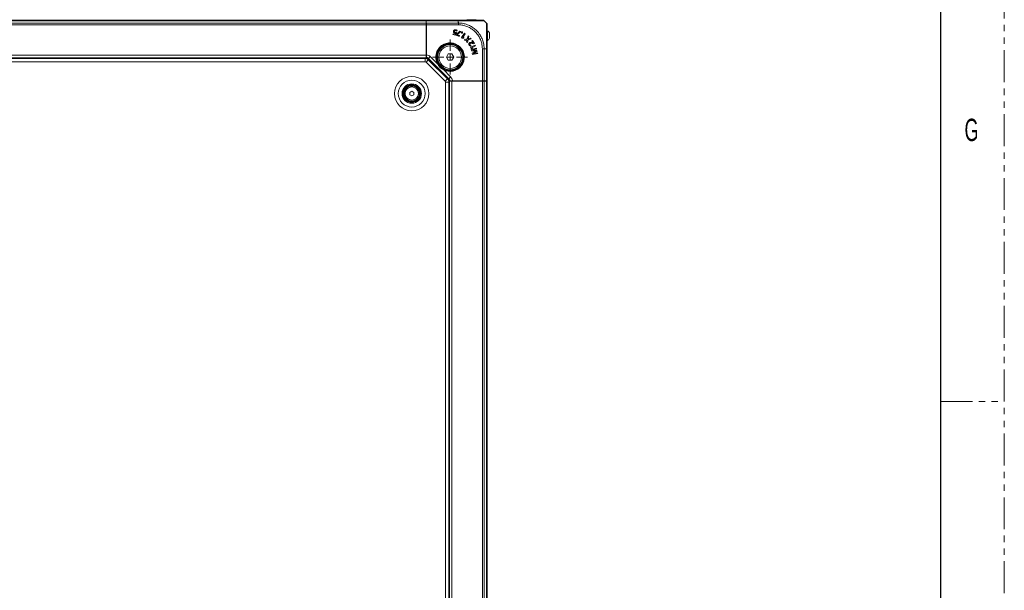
# Model space of a CAD drawing. Header units: millimetres. Extents: x 0 to 1118, y 0 to 864.
# Tile 389 of 390: x 922 to 1118, y 610 to 724. Entities that reach past the tile are written whole.
import ezdxf

# ---------------------------------------------------------------- set-up
doc = ezdxf.new("R2010")
doc.units = ezdxf.units.MM
doc.linetypes.add('PHANTOM', pattern=[12.7, 6.35, -1.27, 1.27, -1.27, 1.27, -1.27])
doc.styles.add('SLDTEXTSTYLE2', font='TXT', dxfattribs={"width": 0.6})

# ---------------------------------------------------------------- blocks, each defined once
blk = doc.blocks.new('SW_CENTERMARKSYMBOL_10')
at = {"color": 0, "linetype": 'Continuous', "lineweight": 0}
for p, q in [((0, 1.27), (0, 3.47)), ((-1.27, 0), (-3.47, 0)), ((0, 0), (-0.64, 0)), ((0, 0), (0, 0.64)), ((0, 0), (0, -0.64)), ((0, 0), (0.64, 0)), ((1.27, 0), (3.47, 0)), ((0, -1.27), (0, -3.47))]:
    blk.add_line(p, q, dxfattribs=at)

msp = doc.modelspace()

# ---------------------------------------------------------------- linework, layer by layer
at = {"color": 7, "linetype": 'PHANTOM', "lineweight": 0}
for p, q in [((1117.6, 0), (1117.6, 863.6)), ((1104.9, 647.7), (1117.6, 647.7))]:
    msp.add_line(p, q, dxfattribs=at)
at = {"color": 7, "linetype": 'Continuous', "lineweight": 30}
msp.add_line((1104.9, 838.2), (1104.9, 25.4), dxfattribs=at)
at = {"color": 7, "linetype": 'Continuous', "lineweight": 15}
for p, q in [((798.4569, 723.5739), (1002.6319, 723.5739)), ((1002.6319, 723.5739), (1002.6319, 723.4275)), ((1002.6319, 723.4489), (1002.6753, 723.4489)), ((1002.6319, 723.4275), (1002.6319, 722.9704)), ((1002.6319, 722.9704), (1002.6319, 722.6168)), ((1002.6319, 722.6168), (1002.6319, 716.5739)), ((1002.667, 722.3239), (1002.6319, 722.3239)), ((1002.667, 722.9704), (1002.6749, 723.4275)), ((1002.667, 722.9704), (1002.6819, 722.9704)), ((1002.667, 716.5055), (1002.667, 722.9704)), ((1002.6811, 723.5739), (1009.0438, 723.5739)), ((1002.6819, 722.9704), (1002.6967, 722.9704)), ((1002.6967, 716.5055), (1002.6967, 722.9704)), ((1002.6993, 716.6543), (1002.6993, 722.6168)), ((1009.0438, 723.5739), (1009.1943, 723.5739)), ((1010.7533, 723.6389), (1010.7533, 723.5739)), ((1011.3328, 723.6389), (1010.7533, 723.6389)), ((1012.6283, 723.6389), (1011.3328, 723.6389)), ((1012.6283, 723.5739), (1012.6283, 723.6389)), ((1014.1908, 723.4275), (1014.6479, 722.9703)), ((1002.6319, 721.4239), (1002.667, 721.4239)), ((1002.667, 720.9239), (1002.6319, 720.9239)), ((1008.0095, 720.8332), (1007.9793, 720.6762)), ((1007.9818, 720.6779), (1007.9793, 720.6762)), ((1007.9793, 720.6762), (1008.4967, 720.5766)), ((1008.0112, 720.8307), (1007.9818, 720.6779)), ((1007.9818, 720.6779), (1008.4952, 720.5791)), ((1008.3945, 720.7591), (1008.0095, 720.8332)), ((1008.0112, 720.8307), (1008.0095, 720.8332)), ((1008.3959, 720.7566), (1008.0112, 720.8307)), ((1008.0785, 721.3534), (1008.0763, 721.3538)), ((1008.1598, 721.076), (1008.1582, 721.0745)), ((1008.2709, 721.3306), (1008.2731, 721.3302)), ((1008.3894, 720.965), (1008.389, 720.9628)), ((1008.4623, 720.9535), (1008.3945, 720.7591)), ((1008.3959, 720.7566), (1008.3945, 720.7591)), ((1008.4653, 720.9555), (1008.3959, 720.7566)), ((1008.4653, 720.9555), (1008.4623, 720.9535)), ((1008.4952, 720.5791), (1008.6571, 721.0668)), ((1008.4952, 720.5791), (1008.4967, 720.5766)), ((1008.4967, 720.5766), (1008.6601, 721.0689)), ((1008.5209, 721.0839), (1008.5213, 721.086)), ((1008.5258, 721.4737), (1008.5254, 721.4716)), ((1008.5477, 721.6201), (1008.5481, 721.6222)), ((1008.6431, 720.6736), (1008.6015, 720.5568)), ((1008.6043, 720.5582), (1008.6015, 720.5568)), ((1008.6015, 720.5568), (1009.2473, 720.327)), ((1008.645, 720.6724), (1008.6043, 720.5582)), ((1008.6043, 720.5582), (1009.2459, 720.3297)), ((1009.3498, 721.3726), (1008.6431, 720.6736)), ((1008.645, 720.6724), (1008.6431, 720.6736)), ((1009.3504, 721.3701), (1008.645, 720.6724)), ((1008.7347, 721.3803), (1008.7988, 721.5122)), ((1008.7355, 721.3769), (1008.8015, 721.5128)), ((1008.846, 720.6373), (1008.8479, 720.6428)), ((1008.846, 720.6373), (1008.8488, 720.6386)), ((1009.2981, 720.4763), (1008.846, 720.6373)), ((1008.8479, 720.6428), (1009.5379, 721.3034)), ((1008.8479, 720.6428), (1008.8498, 720.6416)), ((1008.8488, 720.6386), (1008.8498, 720.6416)), ((1009.3009, 720.4777), (1008.8488, 720.6386)), ((1008.8498, 720.6416), (1009.5419, 721.3042)), ((1009.2459, 720.3297), (1009.2981, 720.4763)), ((1009.2473, 720.327), (1009.3009, 720.4777)), ((1009.2981, 720.4763), (1009.3009, 720.4777)), ((1009.5419, 721.3042), (1009.3498, 721.3726)), ((1009.3504, 721.3701), (1009.3498, 721.3726)), ((1009.5379, 721.3034), (1009.3504, 721.3701)), ((1009.5379, 721.3034), (1009.5419, 721.3042)), ((1009.6756, 721.137), (1009.6737, 721.138)), ((1010.2485, 720.9422), (1009.7054, 720.0799)), ((1010.2492, 720.9392), (1009.7084, 720.0806)), ((1009.7277, 720.9763), (1009.7268, 720.9744)), ((1009.8333, 721.1957), (1009.835, 721.1972)), ((1009.8333, 721.1957), (1009.8333, 721.1957)), ((1009.835, 721.1972), (1009.8349, 721.1974)), ((1009.8861, 721.0348), (1009.8881, 721.0338)), ((1009.953, 720.127), (1010.4034, 720.8421)), ((1009.956, 720.1277), (1010.4064, 720.8428)), ((1010.4064, 720.8428), (1010.2485, 720.9422)), ((1010.2492, 720.9392), (1010.2485, 720.9422)), ((1010.4034, 720.8421), (1010.2492, 720.9392)), ((1010.4034, 720.8421), (1010.4064, 720.8428)), ((1010.9908, 720.4279), (1010.8387, 719.8172)), ((1010.992, 720.4236), (1010.8405, 719.8154)), ((1011.149, 720.2712), (1010.9908, 720.4279)), ((1010.992, 720.4236), (1010.9908, 720.4279)), ((1011.1466, 720.2706), (1010.992, 720.4236)), ((1014.8594, 721.4079), (1014.7944, 721.4079)), ((1014.8594, 719.5329), (1014.8594, 721.4079)), ((1015.2644, 719.9426), (1015.2644, 720.9981)), ((1007.3819, 718.8364), (1007.4194, 718.8364)), ((1007.5069, 718.8174), (1007.5069, 718.9676)), ((1009.2459, 720.3297), (1009.2473, 720.327)), ((1009.7084, 720.0806), (1009.7054, 720.0799)), ((1009.7054, 720.0799), (1009.842, 719.9938)), ((1009.7084, 720.0806), (1009.8427, 719.9959)), ((1009.8427, 719.9959), (1009.842, 719.9938)), ((1009.842, 719.9938), (1010.1168, 719.9653)), ((1009.8427, 719.9959), (1010.1153, 719.9676)), ((1009.953, 720.127), (1009.956, 720.1277)), ((1009.9579, 720.1239), (1009.953, 720.127)), ((1009.9586, 720.126), (1009.956, 720.1277)), ((1009.9579, 720.1239), (1009.9586, 720.126)), ((1010.1637, 720.1043), (1009.9579, 720.1239)), ((1010.1667, 720.1062), (1009.9586, 720.126)), ((1010.1153, 719.9676), (1010.1637, 720.1043)), ((1010.1153, 719.9676), (1010.1168, 719.9653)), ((1010.1168, 719.9653), (1010.1667, 720.1062)), ((1010.1637, 720.1043), (1010.1667, 720.1062)), ((1010.8387, 719.8172), (1010.2562, 719.6678)), ((1010.2562, 719.6678), (1010.4133, 719.5123)), ((1010.2605, 719.6666), (1010.2562, 719.6678)), ((1010.8405, 719.8154), (1010.2605, 719.6666)), ((1010.2605, 719.6666), (1010.4139, 719.5147)), ((1010.4133, 719.5123), (1010.6469, 719.5878)), ((1010.4139, 719.5147), (1010.4133, 719.5123)), ((1010.4139, 719.5147), (1010.6463, 719.5898)), ((1010.7708, 719.4652), (1010.6987, 719.2299)), ((1010.7012, 719.2305), (1010.6987, 719.2299)), ((1010.6987, 719.2299), (1010.8559, 719.0743)), ((1010.7729, 719.4646), (1010.7012, 719.2305)), ((1010.7012, 719.2305), (1010.8547, 719.0785)), ((1010.8312, 719.6577), (1010.8307, 719.6551)), ((1010.8307, 719.6551), (1010.8329, 719.653)), ((1010.8312, 719.6577), (1010.8354, 719.6537)), ((1010.8354, 719.6537), (1010.8329, 719.653)), ((1010.8405, 719.8154), (1010.8387, 719.8172)), ((1010.8547, 719.0785), (1011.0074, 719.6591)), ((1010.8547, 719.0785), (1010.8559, 719.0743)), ((1010.8559, 719.0743), (1011.0092, 719.6573)), ((1011.0074, 719.6591), (1011.604, 719.8179)), ((1011.0074, 719.6591), (1011.0092, 719.6573)), ((1011.0092, 719.6573), (1011.6083, 719.8168)), ((1011.0147, 719.8253), (1011.0172, 719.8259)), ((1011.0201, 719.8198), (1011.0147, 719.8253)), ((1011.0206, 719.8224), (1011.0172, 719.8259)), ((1011.0201, 719.8198), (1011.0206, 719.8224)), ((1011.0807, 720.0417), (1011.1466, 720.2706)), ((1011.0828, 720.0411), (1011.149, 720.2712)), ((1011.1466, 720.2706), (1011.149, 720.2712)), ((1011.2019, 718.6134), (1011.2, 718.6122)), ((1011.4511, 719.9723), (1011.2286, 719.8968)), ((1011.4505, 719.9698), (1011.2293, 719.8948)), ((1011.279, 719.0599), (1011.2779, 719.0617)), ((1011.3512, 718.6632), (1011.353, 718.6644)), ((1011.397, 718.9116), (1011.3981, 718.9097)), ((1011.4505, 719.9698), (1011.4511, 719.9723)), ((1011.604, 719.8179), (1011.4505, 719.9698)), ((1011.6083, 719.8168), (1011.4511, 719.9723)), ((1011.4572, 718.4083), (1011.5387, 718.526)), ((1011.458, 718.4057), (1011.5421, 718.5271)), ((1012.4042, 718.5773), (1011.4738, 718.1612)), ((1012.4031, 718.5745), (1011.4767, 718.1601)), ((1011.604, 719.8179), (1011.6083, 719.8168)), ((1011.706, 718.0631), (1012.4775, 718.4081)), ((1011.7089, 718.062), (1012.4803, 718.407)), ((1011.8765, 719.4757), (1011.7421, 719.3891)), ((1011.7421, 719.3891), (1011.9689, 719.0372)), ((1011.7451, 719.3884), (1011.7421, 719.3891)), ((1011.8759, 719.4727), (1011.7451, 719.3884)), ((1011.7451, 719.3884), (1011.9719, 719.0365)), ((1011.8527, 719.0669), (1011.8533, 719.069)), ((1011.9666, 719.0331), (1011.8527, 719.0669)), ((1011.9663, 719.0355), (1011.8533, 719.069)), ((1011.8759, 719.4727), (1011.8765, 719.4757)), ((1012.2481, 718.8951), (1011.8759, 719.4727)), ((1012.2511, 718.8945), (1011.8765, 719.4757)), ((1011.9689, 719.0372), (1011.9663, 719.0355)), ((1011.9666, 719.0331), (1011.9663, 719.0355)), ((1011.9719, 719.0365), (1011.9666, 719.0331)), ((1011.9719, 719.0365), (1011.9689, 719.0372)), ((1011.9933, 718.8718), (1012.1523, 718.8307)), ((1011.9939, 718.8739), (1012.1519, 718.8331)), ((1012.1519, 718.8331), (1012.2481, 718.8951)), ((1012.1519, 718.8331), (1012.1523, 718.8307)), ((1012.1523, 718.8307), (1012.2511, 718.8945)), ((1012.2481, 718.8951), (1012.2511, 718.8945)), ((1012.4031, 718.5745), (1012.4042, 718.5773)), ((1012.4775, 718.4081), (1012.4031, 718.5745)), ((1012.4803, 718.407), (1012.4042, 718.5773)), ((1012.4775, 718.4081), (1012.4803, 718.407)), ((1014.7944, 719.5329), (1014.8594, 719.5329)), ((1002.667, 717.2213), (1002.6319, 717.2564)), ((1002.6319, 716.5739), (1002.6319, 716.0739)), ((1002.6819, 716.5055), (1002.667, 716.5055)), ((1002.6819, 716.4007), (1002.667, 716.5055)), ((1002.6819, 716.4007), (1002.6967, 716.5055)), ((1002.6819, 716.5055), (1002.6967, 716.5055)), ((1007.0497, 716.8391), (1006.6801, 716.1989)), ((1007.0548, 716.8304), (1006.6902, 716.1989)), ((1007.789, 716.8391), (1007.0497, 716.8391)), ((1007.0548, 716.8304), (1007.0497, 716.8391)), ((1007.7839, 716.8304), (1007.0548, 716.8304)), ((1007.7839, 716.8304), (1007.789, 716.8391)), ((1008.1485, 716.1989), (1007.7839, 716.8304)), ((1008.1586, 716.1989), (1007.789, 716.8391)), ((1011.4738, 718.1612), (1011.5398, 718.0138)), ((1011.4767, 718.1601), (1011.4738, 718.1612)), ((1011.4767, 718.1601), (1011.5415, 718.0151)), ((1011.5415, 718.0151), (1011.5398, 718.0138)), ((1011.5398, 718.0138), (1011.7526, 717.8376)), ((1011.5415, 718.0151), (1011.7526, 717.8404)), ((1012.6502, 717.9926), (1011.6341, 717.6952)), ((1011.6341, 717.6952), (1011.6906, 717.4508)), ((1011.6367, 717.6937), (1011.6341, 717.6952)), ((1012.6486, 717.9899), (1011.6367, 717.6937)), ((1011.6367, 717.6937), (1011.6923, 717.4528)), ((1011.6923, 717.4528), (1011.6906, 717.4508)), ((1011.6906, 717.4508), (1012.1359, 717.4039)), ((1011.6923, 717.4528), (1012.1361, 717.4061)), ((1011.706, 718.0631), (1011.7089, 718.062)), ((1011.7084, 718.0577), (1011.706, 718.0631)), ((1011.7084, 718.0577), (1011.7102, 718.0591)), ((1011.8687, 717.9273), (1011.7084, 718.0577)), ((1011.7102, 718.0591), (1011.7089, 718.062)), ((1011.8722, 717.9272), (1011.7102, 718.0591)), ((1011.7526, 717.8404), (1011.8687, 717.9273)), ((1011.7526, 717.8376), (1011.8722, 717.9272)), ((1011.7526, 717.8404), (1011.7526, 717.8376)), ((1012.184, 717.2025), (1011.801, 716.9725)), ((1011.801, 716.9725), (1011.8581, 716.725)), ((1011.8035, 716.9715), (1011.801, 716.9725)), ((1012.1851, 717.2006), (1011.8035, 716.9715)), ((1011.8035, 716.9715), (1011.8598, 716.7275)), ((1011.8467, 717.5734), (1011.8447, 717.582)), ((1011.8447, 717.582), (1011.8473, 717.5803)), ((1011.8467, 717.5734), (1011.8484, 717.5756)), ((1011.8484, 717.5756), (1011.8473, 717.5803)), ((1011.8581, 716.725), (1012.9038, 716.894)), ((1011.8598, 716.7275), (1011.8581, 716.725)), ((1011.8598, 716.7275), (1012.9012, 716.8958)), ((1011.8687, 717.9273), (1011.8722, 717.9272)), ((1011.9978, 716.9184), (1012.0004, 716.9172)), ((1011.9998, 716.9116), (1011.9978, 716.9184)), ((1011.9998, 716.9116), (1012.0014, 716.9141)), ((1012.0014, 716.9141), (1012.0004, 716.9172)), ((1012.1361, 717.4061), (1012.1359, 717.4039)), ((1012.1851, 717.2006), (1012.184, 717.2025)), ((1012.7498, 717.4958), (1012.2706, 717.5423)), ((1012.7515, 717.4978), (1012.2708, 717.5445)), ((1012.2765, 717.6943), (1012.6899, 717.8108)), ((1012.2771, 717.6922), (1012.6925, 717.8093)), ((1012.3758, 717.1152), (1012.7826, 717.3537)), ((1012.3769, 717.1133), (1012.785, 717.3526)), ((1012.8632, 717.0697), (1012.4439, 716.9971)), ((1012.8616, 717.0672), (1012.4443, 716.9949)), ((1012.5205, 717.3864), (1012.5187, 717.3843)), ((1012.5187, 717.3843), (1012.5196, 717.3799)), ((1012.5221, 717.3787), (1012.5196, 717.3799)), ((1012.5205, 717.3864), (1012.5221, 717.3787)), ((1012.6486, 717.9899), (1012.6502, 717.9926)), ((1012.6899, 717.8108), (1012.6486, 717.9899)), ((1012.6925, 717.8093), (1012.6502, 717.9926)), ((1012.6899, 717.8108), (1012.6925, 717.8093)), ((1012.7498, 717.4958), (1012.7515, 717.4978)), ((1012.7826, 717.3537), (1012.7498, 717.4958)), ((1012.785, 717.3526), (1012.7515, 717.4978)), ((1012.7826, 717.3537), (1012.785, 717.3526)), ((1012.8616, 717.0672), (1012.8632, 717.0697)), ((1012.9012, 716.8958), (1012.8616, 717.0672)), ((1012.9038, 716.894), (1012.8632, 717.0697)), ((1012.9012, 716.8958), (1012.9038, 716.894)), ((1014.7944, 717.9739), (1014.7944, 717.8234)), ((1014.7944, 717.8234), (1014.7944, 711.4607)), ((798.4569, 716.0739), (1002.6319, 716.0739)), ((1002.4535, 715.9364), (798.6352, 715.9364)), ((1002.6319, 716.0739), (1002.6319, 716.0013)), ((1002.6319, 716.0013), (1002.6928, 715.9404)), ((1002.6319, 715.9186), (1002.6319, 716.0013)), ((1002.6709, 716.3239), (1002.6819, 716.4007)), ((1002.6709, 716.0756), (1002.6709, 716.3239)), ((1002.6912, 716.1539), (1002.6709, 716.0756)), ((1002.6819, 716.0739), (1002.6709, 716.0756)), ((1002.6928, 716.0721), (1002.6819, 716.0739)), ((1002.6928, 715.904), (1002.6928, 716.0721)), ((1006.8932, 711.8695), (1003.0899, 715.6728)), ((1007.0848, 711.8709), (1003.0914, 715.8644)), ((1005.5544, 714.3339), (1004.9557, 714.9326)), ((1006.6801, 716.1989), (1007.0497, 715.5587)), ((1006.6902, 716.1989), (1006.6801, 716.1989)), ((1006.6902, 716.1989), (1007.0548, 715.5674)), ((1007.0548, 715.5674), (1007.0497, 715.5587)), ((1007.0497, 715.5587), (1007.789, 715.5587)), ((1007.0548, 715.5674), (1007.7839, 715.5674)), ((1007.7839, 715.5674), (1008.1485, 716.1989)), ((1007.7839, 715.5674), (1007.789, 715.5587)), ((1007.789, 715.5587), (1008.1586, 716.1989)), ((1008.1485, 716.1989), (1008.1586, 716.1989)), ((1010.188, 716.2864), (1010.0554, 716.2864)), ((1010.0569, 716.1989), (1010.0569, 716.1614)), ((1006.153, 713.7353), (1005.5544, 714.3339)), ((1007.1245, 711.4723), (1007.2925, 711.4723)), ((1007.2217, 711.4114), (1007.139, 711.4114)), ((1007.1569, 577.1647), (1007.1569, 711.2331)), ((1007.1608, 711.4723), (1007.2217, 711.4114)), ((1007.2217, 711.4114), (1007.2944, 711.4114)), ((1007.2944, 711.4614), (1007.2925, 711.4723)), ((1007.2944, 711.4614), (1007.296, 711.4505)), ((1007.2944, 711.4114), (1007.2944, 576.9864)), ((1007.7944, 711.4114), (1007.2944, 711.4114)), ((1007.3744, 711.4708), (1007.296, 711.4505)), ((1007.5444, 711.4505), (1007.296, 711.4505)), ((1007.6211, 711.4614), (1007.5444, 711.4505)), ((1007.7259, 711.4763), (1007.6211, 711.4614)), ((1007.7259, 711.4465), (1007.6211, 711.4614)), ((1014.1908, 711.4763), (1007.7259, 711.4763)), ((1007.7259, 711.4614), (1007.7259, 711.4763)), ((1007.7259, 711.4614), (1007.7259, 711.4465)), ((1014.1908, 711.4465), (1007.7259, 711.4465)), ((1013.8372, 711.4114), (1007.7944, 711.4114)), ((1007.8747, 711.4789), (1013.8372, 711.4789)), ((1008.4769, 711.4114), (1008.4418, 711.4465)), ((1012.1444, 711.4114), (1012.1444, 711.4465)), ((1012.6444, 711.4465), (1012.6444, 711.4114)), ((1013.5444, 711.4114), (1013.5444, 711.4465)), ((1014.1908, 711.4114), (1013.8372, 711.4114)), ((1014.1908, 711.4763), (1014.1908, 711.4614)), ((1014.1908, 711.4614), (1014.1908, 711.4465)), ((1014.1908, 711.4465), (1014.6479, 711.4545)), ((1014.6479, 711.4114), (1014.1908, 711.4114)), ((1014.7944, 711.4114), (1014.6479, 711.4114)), ((1014.6694, 711.4549), (1014.6694, 711.4114)), ((1014.7944, 711.4114), (1014.7944, 576.9864)), ((999.4069, 709.1726), (999.7944, 709.3964)), ((999.4069, 708.7252), (999.4069, 709.1726)), ((999.7944, 708.5015), (999.4069, 708.7252)), ((999.7944, 709.3964), (1000.1819, 709.1726)), ((1000.1819, 708.7252), (999.7944, 708.5015)), ((1000.1819, 709.1726), (1000.1819, 708.7252))]:
    msp.add_line(p, q, dxfattribs=at)
at = {"color": 9, "linetype": 'Continuous', "lineweight": 0}
for p, q in [((798.4569, 723.4275), (1002.6319, 723.4275)), ((798.4569, 722.9704), (1002.6319, 722.9704)), ((798.4569, 722.6168), (1002.6319, 722.6168)), ((1002.6732, 723.3261), (1002.6319, 723.3261)), ((1009.0443, 723.4275), (1002.6749, 723.4275)), ((1002.6819, 716.5055), (1002.6819, 722.9704)), ((1002.6967, 722.9704), (1009.0723, 722.9704)), ((1009.0698, 722.6168), (1002.6993, 722.6168)), ((1009.0444, 723.1312), (1009.0444, 723.4274)), ((1010.6463, 719.5898), (1010.6469, 719.5878)), ((1010.7729, 719.4646), (1010.7708, 719.4652)), ((1011.0807, 720.0417), (1011.0828, 720.0411)), ((1011.2293, 719.8948), (1011.2286, 719.8968)), ((1011.9939, 718.8739), (1011.9933, 718.8718)), ((798.4569, 716.5739), (1002.6319, 716.5739)), ((1002.6819, 716.4007), (1002.6819, 716.5055)), ((1012.2706, 717.5423), (1012.2708, 717.5445)), ((1012.2765, 717.6943), (1012.2771, 717.6922)), ((1012.3758, 717.1152), (1012.3769, 717.1133)), ((1012.4443, 716.9949), (1012.4439, 716.9971)), ((1013.8372, 711.4789), (1013.8372, 717.8494)), ((1014.1908, 717.8518), (1014.1908, 711.4763)), ((1014.3517, 717.8239), (1014.6479, 717.8239)), ((1014.6479, 711.4545), (1014.6479, 717.8239)), ((798.4569, 715.9489), (1002.6319, 715.9489)), ((1002.4535, 715.2864), (798.6352, 715.2864)), ((1002.4535, 715.2864), (1002.4535, 715.9364)), ((1002.6303, 715.2132), (1003.0899, 715.6728)), ((1006.4336, 711.4099), (1002.6303, 715.2132)), ((1003.1302, 715.9403), (1003.0914, 715.8644)), ((1003.4829, 716.2929), (1003.1302, 715.9403)), ((1007.1607, 711.9098), (1003.1302, 715.9403)), ((1003.4829, 716.2929), (1004.9218, 714.8541)), ((1004.9658, 714.8778), (1004.9218, 714.8541)), ((1006.0745, 713.7013), (1006.0982, 713.7453)), ((1006.0745, 713.7013), (1007.5134, 712.2625)), ((1006.4336, 711.4099), (1006.8932, 711.8695)), ((1006.5069, 577.1647), (1006.5069, 711.2331)), ((1006.5069, 711.2331), (1007.1569, 711.2331)), ((1007.0848, 711.8709), (1007.1607, 711.9098)), ((1007.5134, 712.2625), (1007.1607, 711.9098)), ((1007.1694, 711.4114), (1007.1694, 576.9864)), ((1007.7259, 711.4614), (1007.6211, 711.4614)), ((1014.1908, 711.4614), (1007.7259, 711.4614)), ((1007.7944, 711.4114), (1007.7944, 576.9864)), ((1013.8372, 711.4114), (1013.8372, 576.9864)), ((1014.1908, 711.4114), (1014.1908, 576.9864)), ((1014.5465, 711.4114), (1014.5465, 711.4527)), ((1014.6479, 711.4114), (1014.6479, 576.9864))]:
    msp.add_line(p, q, dxfattribs=at)
at = {"color": 7, "linetype": 'Continuous', "lineweight": 15, "flags": 128}
for points in [[(1008.6571, 721.0668), (1008.6586, 721.0679), (1008.6601, 721.0689)], [(1008.7347, 721.3803), (1008.7351, 721.3786), (1008.7355, 721.3769)], [(1008.7988, 721.5122), (1008.8001, 721.5125), (1008.8015, 721.5128)], [(1009.8333, 721.1957), (1009.8339, 721.1963), (1009.8344, 721.1968), (1009.8349, 721.1974)], [(1006.868, 718.9135), (1007.0404, 718.87), (1007.3819, 718.8364)], [(1011.4572, 718.4083), (1011.4576, 718.407), (1011.458, 718.4057)], [(1011.5387, 718.526), (1011.5404, 718.5265), (1011.5421, 718.5271)], [(1010.0569, 716.1614), (1010.0905, 715.82), (1010.134, 715.6476)]]:
    msp.add_lwpolyline(points, dxfattribs=at)
at = {"color": 7, "linetype": 'Continuous', "lineweight": 15}
for centre, radius in [((1007.4194, 716.1989), 2.6375), ((1007.4194, 716.1989), 2.5125), ((1007.4194, 716.1989), 2.5), ((1007.4194, 716.1989), 2.25), ((999.7944, 708.9489), 1.75), ((999.7944, 708.9489), 1.6875), ((999.7944, 708.9489), 1.575), ((999.7944, 708.9489), 1.5)]:
    msp.add_circle(centre, radius, dxfattribs=at)
at = {"color": 9, "linetype": 'Continuous', "lineweight": 0}
for radius in [3.4165, 2.677, 1.9375, 1.3179]:
    msp.add_circle((999.7944, 708.9489), radius, dxfattribs=at)
at = {"color": 7, "linetype": 'Continuous', "lineweight": 15}
for centre, radius, start, end in [((1013.8372, 723.0739), 0.5, 45, 67.811586), ((1014.3207, 720.4704), 1.0813, 29.216202, 60.117852), ((1007.4194, 716.1989), 2.77, 235.455877, 214.544123), ((1014.3207, 720.4704), 1.0812, 299.882148, 330.783798), ((1002.4535, 715.0364), 0.9, 45, 90), ((1007.4194, 716.1989), 2.77, 214.544123, 235.455877), ((1006.2569, 711.2331), 0.9, 0, 45)]:
    msp.add_arc(centre, radius, start, end, dxfattribs=at)
at = {"color": 9, "linetype": 'Continuous', "lineweight": 0}
for centre, radius, start, end in [((1007.4194, 716.1989), 2.8366, 241.699714, 208.300286), ((1007.4194, 716.1989), 2.7866, 241.699714, 208.300286), ((1002.4535, 715.0364), 0.25, 45, 90), ((1006.2569, 711.2331), 0.25, 0, 45)]:
    msp.add_arc(centre, radius, start, end, dxfattribs=at)
at = {"color": 7, "linetype": 'Continuous', "lineweight": 15}
for centre, major_axis, start_param, end_param in [((1002.6811, 723.0739), (0, 0.5), 0, 0.78539816), ((1002.6906, 722.6168), (0, 0.5), 4.71238898, 5.49778714), ((1013.8372, 711.4701), (0.5, 0), 0.78539816, 1.57079633), ((1014.2944, 711.4607), (0.5, 0), 5.49778714, 6.28318531)]:
    msp.add_ellipse(centre, major_axis=major_axis, ratio=0.01745506, start_param=start_param, end_param=end_param, dxfattribs=at)
for points, knots in [([(1009.0438, 723.5739), (1009.4416, 723.5739), (1010.1223, 723.5739), (1011.0311, 723.5739), (1011.7758, 723.5739), (1012.4271, 723.5739), (1012.9675, 723.5739), (1013.3882, 723.5739), (1013.679, 723.5739), (1013.8191, 723.5739), (1013.8322, 723.5739), (1013.837, 723.5739)], [0, 0, 0, 0, 0.158412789, 0.271113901, 0.383835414, 0.499189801, 0.608333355, 0.717477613, 0.826751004, 0.936004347, 1, 1, 1, 1]), ([(1014.7944, 722.6166), (1014.7944, 722.6064), (1014.7944, 722.586), (1014.7944, 722.4179), (1014.7944, 722.1261), (1014.7944, 721.7116), (1014.7944, 721.1972), (1014.7944, 720.5937), (1014.7944, 719.8899), (1014.7944, 719.1244), (1014.7944, 718.4254), (1014.7944, 717.9885), (1014.7944, 717.8234)], [0, 0, 0, 0, 0.09291466, 0.18581515, 0.29447761, 0.40316207, 0.50020129, 0.60862537, 0.71704406, 0.82556878, 0.93408084, 1, 1, 1, 1]), ([(1008.0763, 721.3538), (1008.0729, 721.3289), (1008.0649, 721.2719), (1008.0813, 721.1824), (1008.1187, 721.114), (1008.1498, 721.0829), (1008.1582, 721.0745)], [0, 0, 0, 0, 0.24759303, 0.56628473, 0.88174124, 1, 1, 1, 1]), ([(1008.0785, 721.3534), (1008.075, 721.3285), (1008.0671, 721.2717), (1008.0836, 721.1827), (1008.1207, 721.115), (1008.1515, 721.0843), (1008.1598, 721.076)], [0, 0, 0, 0, 0.24938637, 0.56801936, 0.8834066, 1, 1, 1, 1]), ([(1008.5481, 721.6222), (1008.4769, 721.6289), (1008.3644, 721.6393), (1008.2217, 721.5778), (1008.1307, 721.4959), (1008.0901, 721.4126), (1008.0788, 721.3643), (1008.0763, 721.3538)], [0, 0, 0, 0, 0.34885313, 0.55093203, 0.75333106, 0.94633285, 1, 1, 1, 1]), ([(1008.5477, 721.6201), (1008.4769, 721.6267), (1008.3651, 721.6371), (1008.2231, 721.5761), (1008.1326, 721.4947), (1008.0922, 721.4119), (1008.0809, 721.3638), (1008.0785, 721.3534)], [0, 0, 0, 0, 0.34884705, 0.55087161, 0.75322015, 0.94623166, 1, 1, 1, 1]), ([(1008.1582, 721.0745), (1008.176, 721.0593), (1008.2114, 721.0288), (1008.2888, 720.9885), (1008.3503, 720.9727), (1008.389, 720.9628)], [0, 0, 0, 0, 0.26921766, 0.5387715, 1, 1, 1, 1]), ([(1008.1598, 721.076), (1008.1774, 721.0609), (1008.2126, 721.0307), (1008.2897, 720.9905), (1008.3508, 720.9749), (1008.3894, 720.965)], [0, 0, 0, 0, 0.268872, 0.53808034, 1, 1, 1, 1]), ([(1008.5209, 721.0839), (1008.4702, 721.0959), (1008.3982, 721.1131), (1008.3184, 721.1671), (1008.2791, 721.2191), (1008.2636, 721.2777), (1008.2687, 721.3144), (1008.2709, 721.3306)], [0, 0, 0, 0, 0.3912078, 0.55537824, 0.7206768, 0.8760478, 1, 1, 1, 1]), ([(1008.5213, 721.086), (1008.4708, 721.098), (1008.3992, 721.115), (1008.32, 721.1686), (1008.2812, 721.2199), (1008.2658, 721.2778), (1008.2708, 721.3141), (1008.2731, 721.3302)], [0, 0, 0, 0, 0.39340457, 0.55678714, 0.72129225, 0.87622271, 1, 1, 1, 1]), ([(1008.2709, 721.3306), (1008.2782, 721.3542), (1008.2909, 721.3949), (1008.3329, 721.44), (1008.389, 721.4687), (1008.4556, 721.4832), (1008.5041, 721.4766), (1008.5258, 721.4737)], [0, 0, 0, 0, 0.22418867, 0.38777997, 0.55119707, 0.79944335, 1, 1, 1, 1]), ([(1008.2731, 721.3302), (1008.2804, 721.3537), (1008.293, 721.3942), (1008.335, 721.4387), (1008.3906, 721.4669), (1008.4563, 721.4809), (1008.5042, 721.4744), (1008.5254, 721.4716)], [0, 0, 0, 0, 0.226602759, 0.389655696, 0.552484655, 0.801706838, 1, 1, 1, 1]), ([(1008.389, 720.9628), (1008.3951, 720.9617), (1008.4072, 720.9596), (1008.4316, 720.9559), (1008.45, 720.9545), (1008.4623, 720.9535)], [0, 0, 0, 0, 0.25028992, 0.50060717, 1, 1, 1, 1]), ([(1008.3894, 720.965), (1008.3955, 720.9639), (1008.4077, 720.9618), (1008.4264, 720.9589), (1008.4456, 720.957), (1008.4587, 720.956), (1008.4653, 720.9555)], [0, 0, 0, 0, 0.24180241, 0.48363155, 0.74170098, 1, 1, 1, 1]), ([(1008.6571, 721.0668), (1008.6454, 721.0674), (1008.622, 721.0686), (1008.5765, 721.074), (1008.5429, 721.0799), (1008.5209, 721.0839)], [0, 0, 0, 0, 0.25583283, 0.51172251, 1, 1, 1, 1]), ([(1008.6601, 721.0689), (1008.6484, 721.0694), (1008.625, 721.0706), (1008.5786, 721.0758), (1008.5442, 721.0819), (1008.5213, 721.086)], [0, 0, 0, 0, 0.25114657, 0.50236372, 1, 1, 1, 1]), ([(1008.5254, 721.4716), (1008.5498, 721.4656), (1008.5993, 721.4535), (1008.6704, 721.4215), (1008.7136, 721.3919), (1008.7355, 721.3769)], [0, 0, 0, 0, 0.32352182, 0.65786032, 1, 1, 1, 1]), ([(1008.5258, 721.4737), (1008.5502, 721.4678), (1008.5994, 721.4558), (1008.67, 721.424), (1008.713, 721.395), (1008.7347, 721.3803)], [0, 0, 0, 0, 0.32582707, 0.65916097, 1, 1, 1, 1]), ([(1008.7988, 721.5122), (1008.7794, 721.526), (1008.7406, 721.5536), (1008.657, 721.5929), (1008.5908, 721.6094), (1008.5477, 721.6201)], [0, 0, 0, 0, 0.25893628, 0.51738355, 1, 1, 1, 1]), ([(1008.8015, 721.5128), (1008.7818, 721.5269), (1008.7425, 721.5552), (1008.658, 721.5949), (1008.5913, 721.6115), (1008.5481, 721.6222)], [0, 0, 0, 0, 0.26085078, 0.52126996, 1, 1, 1, 1]), ([(1009.6737, 721.138), (1009.6675, 721.1213), (1009.6568, 721.0928), (1009.6603, 721.0491), (1009.6759, 721.0148), (1009.6998, 720.9897), (1009.7185, 720.9791), (1009.7268, 720.9744)], [0, 0, 0, 0, 0.27407628, 0.46958705, 0.66584719, 0.85149868, 1, 1, 1, 1]), ([(1009.6756, 721.137), (1009.6694, 721.1203), (1009.6589, 721.092), (1009.6626, 721.0489), (1009.6781, 721.0155), (1009.7016, 720.9912), (1009.7198, 720.9809), (1009.7277, 720.9763)], [0, 0, 0, 0, 0.27917129, 0.47387938, 0.6693085, 0.85457765, 1, 1, 1, 1]), ([(1009.8349, 721.1974), (1009.8198, 721.2029), (1009.7931, 721.2127), (1009.752, 721.2088), (1009.7176, 721.1929), (1009.6908, 721.168), (1009.679, 721.1472), (1009.6737, 721.138)], [0, 0, 0, 0, 0.249647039, 0.438837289, 0.627758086, 0.833821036, 1, 1, 1, 1]), ([(1009.8333, 721.1957), (1009.8181, 721.2012), (1009.7916, 721.2107), (1009.7512, 721.2062), (1009.7177, 721.1903), (1009.692, 721.1658), (1009.6806, 721.1457), (1009.6756, 721.137)], [0, 0, 0, 0, 0.25545244, 0.44413777, 0.63240267, 0.84009443, 1, 1, 1, 1]), ([(1009.7268, 720.9744), (1009.7442, 720.9683), (1009.7736, 720.9581), (1009.8174, 720.9657), (1009.851, 720.984), (1009.8742, 721.0087), (1009.8843, 721.0269), (1009.8881, 721.0338)], [0, 0, 0, 0, 0.283736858, 0.479364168, 0.674976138, 0.876265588, 1, 1, 1, 1]), ([(1009.7277, 720.9763), (1009.7452, 720.9703), (1009.7744, 720.9602), (1009.8176, 720.9682), (1009.8505, 720.9864), (1009.8728, 721.0107), (1009.8825, 721.0283), (1009.8861, 721.0348)], [0, 0, 0, 0, 0.28911165, 0.48436986, 0.67958572, 0.8812901, 1, 1, 1, 1]), ([(1009.8861, 721.0348), (1009.8922, 721.0512), (1009.9027, 721.0798), (1009.8982, 721.1234), (1009.8822, 721.1584), (1009.8578, 721.1817), (1009.8402, 721.1917), (1009.8333, 721.1957)], [0, 0, 0, 0, 0.27486746, 0.47645497, 0.67828942, 0.87371156, 1, 1, 1, 1]), ([(1009.8881, 721.0338), (1009.8942, 721.0503), (1009.9048, 721.079), (1009.9005, 721.1232), (1009.8845, 721.159), (1009.8599, 721.1829), (1009.842, 721.1932), (1009.835, 721.1972)], [0, 0, 0, 0, 0.271094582, 0.474054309, 0.677285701, 0.874049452, 1, 1, 1, 1]), ([(1010.6463, 719.5898), (1010.67, 719.5977), (1010.713, 719.6119), (1010.7745, 719.6351), (1010.8123, 719.6502), (1010.8312, 719.6577)], [0, 0, 0, 0, 0.38075816, 0.690305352, 1, 1, 1, 1]), ([(1010.6469, 719.5878), (1010.6707, 719.5956), (1010.7135, 719.6098), (1010.7746, 719.6328), (1010.812, 719.6477), (1010.8307, 719.6551)], [0, 0, 0, 0, 0.38320347, 0.69152861, 1, 1, 1, 1]), ([(1010.8329, 719.653), (1010.8247, 719.6294), (1010.8098, 719.5865), (1010.7891, 719.5238), (1010.7769, 719.4848), (1010.7708, 719.4652)], [0, 0, 0, 0, 0.37914199, 0.68954218, 1, 1, 1, 1]), ([(1010.8354, 719.6537), (1010.8272, 719.63), (1010.8123, 719.5869), (1010.7914, 719.5238), (1010.779, 719.4843), (1010.7729, 719.4646)], [0, 0, 0, 0, 0.37660994, 0.688275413, 1, 1, 1, 1]), ([(1011.0147, 719.8253), (1011.0225, 719.849), (1011.0384, 719.8967), (1011.0599, 719.969), (1011.0738, 720.0175), (1011.0807, 720.0417)], [0, 0, 0, 0, 0.33152175, 0.66571886, 1, 1, 1, 1]), ([(1011.0172, 719.8259), (1011.025, 719.8496), (1011.0408, 719.8971), (1011.0622, 719.969), (1011.0759, 720.0171), (1011.0828, 720.0411)], [0, 0, 0, 0, 0.333336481, 0.666627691, 1, 1, 1, 1]), ([(1011.2293, 719.8948), (1011.2056, 719.8869), (1011.1585, 719.8714), (1011.0883, 719.8477), (1011.0428, 719.8291), (1011.0201, 719.8198)], [0, 0, 0, 0, 0.33742198, 0.66848372, 1, 1, 1, 1]), ([(1011.2286, 719.8968), (1011.2049, 719.889), (1011.158, 719.8736), (1011.0882, 719.85), (1011.0432, 719.8316), (1011.0206, 719.8224)], [0, 0, 0, 0, 0.33943573, 0.66949606, 1, 1, 1, 1]), ([(1011.2779, 719.0617), (1011.2434, 719.0342), (1011.1785, 718.9824), (1011.1323, 718.8713), (1011.1322, 718.7552), (1011.1658, 718.671), (1011.1934, 718.6236), (1011.2, 718.6122)], [0, 0, 0, 0, 0.254989, 0.48026143, 0.67765442, 0.92277708, 1, 1, 1, 1]), ([(1011.279, 719.0599), (1011.2448, 719.0326), (1011.1804, 718.9812), (1011.1345, 718.8708), (1011.1344, 718.7555), (1011.1678, 718.6719), (1011.1953, 718.6247), (1011.2019, 718.6134)], [0, 0, 0, 0, 0.25472234, 0.47994806, 0.67729437, 0.92266855, 1, 1, 1, 1]), ([(1011.2, 718.6122), (1011.2197, 718.5851), (1011.2719, 718.5131), (1011.3633, 718.4426), (1011.4365, 718.4141), (1011.458, 718.4057)], [0, 0, 0, 0, 0.29882136, 0.79387956, 1, 1, 1, 1]), ([(1011.2019, 718.6134), (1011.2214, 718.5864), (1011.2734, 718.5148), (1011.364, 718.4449), (1011.4363, 718.4165), (1011.4572, 718.4083)], [0, 0, 0, 0, 0.30007674, 0.79744417, 1, 1, 1, 1]), ([(1011.8533, 719.069), (1011.8046, 719.081), (1011.7073, 719.1052), (1011.5587, 719.126), (1011.408, 719.1259), (1011.3201, 719.0825), (1011.2779, 719.0617)], [0, 0, 0, 0, 0.25393017, 0.50811901, 0.76403734, 1, 1, 1, 1]), ([(1011.8527, 719.0669), (1011.8041, 719.0789), (1011.7068, 719.1031), (1011.5581, 719.1239), (1011.408, 719.1236), (1011.3207, 719.0805), (1011.279, 719.0599)], [0, 0, 0, 0, 0.25470761, 0.50967604, 0.76641429, 1, 1, 1, 1]), ([(1011.3512, 718.6632), (1011.338, 718.6873), (1011.3172, 718.7254), (1011.3098, 718.7853), (1011.3238, 718.8352), (1011.353, 718.8802), (1011.3829, 718.9015), (1011.397, 718.9116)], [0, 0, 0, 0, 0.285227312, 0.450989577, 0.617713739, 0.819411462, 1, 1, 1, 1]), ([(1011.353, 718.6644), (1011.34, 718.6882), (1011.3194, 718.7259), (1011.312, 718.785), (1011.3258, 718.8342), (1011.3545, 718.8787), (1011.3841, 718.8997), (1011.3981, 718.9097)], [0, 0, 0, 0, 0.28584713, 0.45102861, 0.61718531, 0.81866246, 1, 1, 1, 1]), ([(1011.5387, 718.526), (1011.5156, 718.5357), (1011.4742, 718.5531), (1011.4063, 718.5944), (1011.3725, 718.6366), (1011.3512, 718.6632)], [0, 0, 0, 0, 0.31915782, 0.57045966, 1, 1, 1, 1]), ([(1011.5421, 718.5271), (1011.5189, 718.5367), (1011.4773, 718.554), (1011.4087, 718.5952), (1011.3745, 718.6377), (1011.353, 718.6644)], [0, 0, 0, 0, 0.31714354, 0.57050014, 1, 1, 1, 1]), ([(1011.397, 718.9116), (1011.4264, 718.9252), (1011.4982, 718.9585), (1011.6315, 718.952), (1011.7998, 718.9233), (1011.9218, 718.8923), (1011.9939, 718.8739)], [0, 0, 0, 0, 0.15760352, 0.38360185, 0.63558952, 1, 1, 1, 1]), ([(1011.3981, 718.9097), (1011.4274, 718.9233), (1011.4986, 718.9563), (1011.6312, 718.9498), (1011.7991, 718.9212), (1011.9211, 718.8902), (1011.9933, 718.8718)], [0, 0, 0, 0, 0.15683597, 0.38221486, 0.63372067, 1, 1, 1, 1]), ([(1002.6912, 716.1539), (1002.6922, 716.1632), (1002.6941, 716.1819), (1002.6966, 716.2776), (1002.6984, 716.4115), (1002.6992, 716.5455), (1002.6993, 716.628), (1002.6993, 716.6543)], [0, 0, 0, 0, 0.22296652, 0.44590646, 0.66962143, 0.89461724, 1, 1, 1, 1]), ([(1011.8447, 717.582), (1011.8934, 717.5932), (1011.9903, 717.6156), (1012.1338, 717.6546), (1012.2289, 717.6811), (1012.2765, 717.6943)], [0, 0, 0, 0, 0.33624345, 0.66809265, 1, 1, 1, 1]), ([(1012.2706, 717.5423), (1012.2208, 717.5475), (1012.1255, 717.5573), (1011.9841, 717.5676), (1011.8925, 717.5715), (1011.8467, 717.5734)], [0, 0, 0, 0, 0.35287512, 0.67633982, 1, 1, 1, 1]), ([(1011.8473, 717.5803), (1011.8961, 717.5916), (1011.9925, 717.6139), (1012.1354, 717.6528), (1012.2298, 717.679), (1012.2771, 717.6922)], [0, 0, 0, 0, 0.33781963, 0.66888192, 1, 1, 1, 1]), ([(1012.2708, 717.5445), (1012.2211, 717.5497), (1012.126, 717.5595), (1011.9851, 717.5698), (1011.894, 717.5736), (1011.8484, 717.5756)], [0, 0, 0, 0, 0.35415421, 0.6769804, 1, 1, 1, 1]), ([(1011.9978, 716.9184), (1012.0429, 716.94), (1012.1295, 716.9814), (1012.2554, 717.0475), (1012.3357, 717.0926), (1012.3758, 717.1152)], [0, 0, 0, 0, 0.351939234, 0.67586293, 1, 1, 1, 1]), ([(1012.4443, 716.9949), (1012.3951, 716.986), (1012.2963, 716.9681), (1012.1481, 716.9403), (1012.0493, 716.9212), (1011.9998, 716.9116)], [0, 0, 0, 0, 0.33177482, 0.66588286, 1, 1, 1, 1]), ([(1012.0004, 716.9172), (1012.0455, 716.9388), (1012.1319, 716.9802), (1012.2572, 717.046), (1012.337, 717.0909), (1012.3769, 717.1133)], [0, 0, 0, 0, 0.35334565, 0.67656809, 1, 1, 1, 1]), ([(1012.4439, 716.9971), (1012.3947, 716.9881), (1012.2962, 716.9703), (1012.1487, 716.9427), (1012.0505, 716.9236), (1012.0014, 716.9141)], [0, 0, 0, 0, 0.33320641, 0.66659872, 1, 1, 1, 1]), ([(1012.1359, 717.4039), (1012.1857, 717.3999), (1012.2744, 717.3926), (1012.4021, 717.3871), (1012.4798, 717.3852), (1012.5187, 717.3843)], [0, 0, 0, 0, 0.39131134, 0.69560048, 1, 1, 1, 1]), ([(1012.1361, 717.4061), (1012.186, 717.402), (1012.2748, 717.3948), (1012.4031, 717.3893), (1012.4813, 717.3874), (1012.5205, 717.3864)], [0, 0, 0, 0, 0.38971507, 0.69480174, 1, 1, 1, 1]), ([(1012.5196, 717.3799), (1012.4748, 717.3577), (1012.3957, 717.3186), (1012.2841, 717.2589), (1012.2174, 717.2213), (1012.184, 717.2025)], [0, 0, 0, 0, 0.39514412, 0.69750598, 1, 1, 1, 1]), ([(1012.5221, 717.3787), (1012.4773, 717.3565), (1012.3979, 717.3173), (1012.2858, 717.2574), (1012.2187, 717.2195), (1012.1851, 717.2006)], [0, 0, 0, 0, 0.393545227, 0.696705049, 1, 1, 1, 1]), ([(1003.0914, 715.8644), (1003.0314, 715.9154), (1002.9142, 716.0151), (1002.7654, 716.0534), (1002.6928, 716.0721)], [0, 0, 0, 0, 0.51204708, 1, 1, 1, 1]), ([(1007.2925, 711.4723), (1007.2738, 711.545), (1007.2355, 711.6938), (1007.1359, 711.811), (1007.0848, 711.8709)], [0, 0, 0, 0, 0.48797069, 1, 1, 1, 1]), ([(1007.8747, 711.4789), (1007.8182, 711.4788), (1007.7051, 711.4786), (1007.5544, 711.4771), (1007.4407, 711.4748), (1007.3863, 711.4726), (1007.3772, 711.4712), (1007.3744, 711.4708)], [0, 0, 0, 0, 0.2256354, 0.45127556, 0.67670852, 0.90114065, 1, 1, 1, 1])]:
    msp.add_open_spline(points, degree=3, knots=knots, dxfattribs=at)
at = {"color": 9, "linetype": 'Continuous', "lineweight": 0}
for points in [[(1009.0443, 723.4275), (1009.0442, 723.4493), (1009.0442, 723.493), (1009.044, 723.5384), (1009.0439, 723.5684), (1009.0438, 723.5721), (1009.0438, 723.5739)], [(1009.0723, 722.9704), (1009.0721, 722.946), (1009.0716, 722.8971), (1009.071, 722.8093), (1009.0704, 722.7151), (1009.07, 722.6496), (1009.0698, 722.6168)], [(1014.1909, 717.8518), (1014.1664, 717.8516), (1014.1175, 717.8512), (1014.0297, 717.8506), (1013.9355, 717.85), (1013.87, 717.8496), (1013.8373, 717.8494)], [(1014.6478, 717.8239), (1014.6697, 717.8238), (1014.7134, 717.8237), (1014.7589, 717.8236), (1014.7888, 717.8235), (1014.7925, 717.8234), (1014.7944, 717.8234)]]:
    msp.add_open_spline(points, degree=3, dxfattribs=at)
for points, knots in [([(1014.1906, 723.4275), (1014.1853, 723.4275), (1014.1712, 723.4275), (1014.0274, 723.4233), (1013.7219, 723.4158), (1013.2739, 723.41), (1012.6932, 723.4087), (1011.9909, 723.412), (1011.1881, 723.4181), (1010.2083, 723.4257), (1009.4717, 723.4267), (1009.0443, 723.4273)], [0, 0, 0, 0, 0.06388085, 0.17158171, 0.28252468, 0.39004678, 0.50081488, 0.61621248, 0.72716863, 0.84168216, 1, 1, 1, 1]), ([(1009.0723, 722.9704), (1009.0715, 722.9837), (1009.0688, 723.0279), (1009.0623, 723.0798), (1009.0508, 723.1196), (1009.0459, 723.1289), (1009.0445, 723.1308), (1009.0443, 723.1312)], [0, 0, 0, 0, 0.2452024, 0.81753525, 0.96068243, 0.99215065, 1, 1, 1, 1]), ([(1013.8373, 717.8494), (1013.811, 718.2173), (1013.7655, 718.8558), (1013.4629, 719.7187), (1013.0494, 720.4928), (1012.4918, 721.1793), (1011.8172, 721.7483), (1011.1121, 722.167), (1010.3454, 722.4565), (1009.6544, 722.5964), (1009.226, 722.6114), (1009.0698, 722.6168)], [0, 0, 0, 0, 0.14765208, 0.25620484, 0.36477639, 0.49958854, 0.60894218, 0.71829183, 0.82774187, 0.93717563, 1, 1, 1, 1]), ([(1009.0723, 722.9704), (1009.2399, 722.9646), (1009.696, 722.9487), (1010.4398, 722.804), (1011.2623, 722.4988), (1012.0281, 722.0527), (1012.7551, 721.4416), (1013.3534, 720.7017), (1013.795, 719.8674), (1014.1147, 718.9377), (1014.1631, 718.2472), (1014.1909, 717.8518)], [0, 0, 0, 0, 0.06270536, 0.17058014, 0.28166519, 0.38942857, 0.5004169, 0.6352697, 0.74228451, 0.85242451, 1, 1, 1, 1]), ([(1014.6478, 717.8239), (1014.6477, 718.0011), (1014.6477, 718.4664), (1014.6442, 719.2189), (1014.638, 720.0405), (1014.6322, 720.8052), (1014.6293, 721.4565), (1014.6302, 722.0093), (1014.6354, 722.4528), (1014.6424, 722.7593), (1014.6476, 722.938), (1014.6478, 722.9594), (1014.6479, 722.9702)], [0, 0, 0, 0, 0.06579648, 0.17276068, 0.28289337, 0.38975699, 0.49979688, 0.59687078, 0.70394608, 0.81421132, 0.90612566, 1, 1, 1, 1]), ([(1002.6993, 716.6543), (1002.712, 716.6532), (1002.8635, 716.6396), (1003.1557, 716.5617), (1003.3737, 716.3826), (1003.4829, 716.2929)], [0, 0, 0, 0, 0.043456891, 0.520805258, 1, 1, 1, 1]), ([(1014.3516, 717.8238), (1014.3491, 717.8253), (1014.3338, 717.8342), (1014.2795, 717.8442), (1014.2283, 717.8486), (1014.1909, 717.8518)], [0, 0, 0, 0, 0.051238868, 0.304552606, 1, 1, 1, 1]), ([(1003.1302, 715.9403), (1003.0647, 715.9953), (1002.9361, 716.1033), (1002.7718, 716.1373), (1002.6912, 716.1539)], [0, 0, 0, 0, 0.50936121, 1, 1, 1, 1]), ([(1006.0745, 713.7013), (1005.9435, 713.7757), (1005.6773, 713.9268), (1005.2598, 714.2977), (1005.0502, 714.6427), (1004.9218, 714.8541)], [0, 0, 0, 0, 0.27272904, 0.55423414, 1, 1, 1, 1]), ([(1004.9658, 714.8778), (1005.0265, 714.7745), (1005.149, 714.566), (1005.3999, 714.2669), (1005.7105, 713.9784), (1005.9678, 713.8237), (1006.0982, 713.7453)], [0, 0, 0, 0, 0.22120253, 0.44620548, 0.7194534, 1, 1, 1, 1]), ([(1007.3744, 711.4708), (1007.3577, 711.5514), (1007.3237, 711.7157), (1007.2157, 711.8443), (1007.1607, 711.9098)], [0, 0, 0, 0, 0.49062885, 1, 1, 1, 1]), ([(1007.5134, 712.2625), (1007.6028, 712.1537), (1007.7815, 711.9363), (1007.8599, 711.6442), (1007.8735, 711.4921), (1007.8747, 711.4789)], [0, 0, 0, 0, 0.47730129, 0.95460631, 1, 1, 1, 1])]:
    msp.add_open_spline(points, degree=3, knots=knots, dxfattribs=at)
at = {"color": 7, "linetype": 'Continuous', "lineweight": 15}
for points in [[(1014.1907, 723.4276), (1014.1662, 723.4494), (1014.1173, 723.4931), (1014.0295, 723.5385), (1013.9353, 723.5684), (1013.8698, 723.5721), (1013.837, 723.5739)], [(1014.6479, 722.9704), (1014.6697, 722.9459), (1014.7134, 722.897), (1014.7589, 722.8092), (1014.7888, 722.715), (1014.7925, 722.6495), (1014.7944, 722.6168)]]:
    msp.add_open_spline(points, degree=3, dxfattribs=at)

# ---------------------------------------------------------------- block references
at = {"color": 7, "linetype": 'Continuous', "lineweight": 0}
msp.add_blockref('SW_CENTERMARKSYMBOL_10', (1007.4194, 716.1989), dxfattribs=at)

# ---------------------------------------------------------------- texts
at = {"color": 7, "linetype": 'Continuous', "lineweight": 0, "insert": (1109.6943, 703.9477), "char_height": 4.445, "attachment_point": 1, "style": 'SLDTEXTSTYLE2'}
msp.add_mtext('G', dxfattribs=at)

doc.saveas('drawing.dxf')
